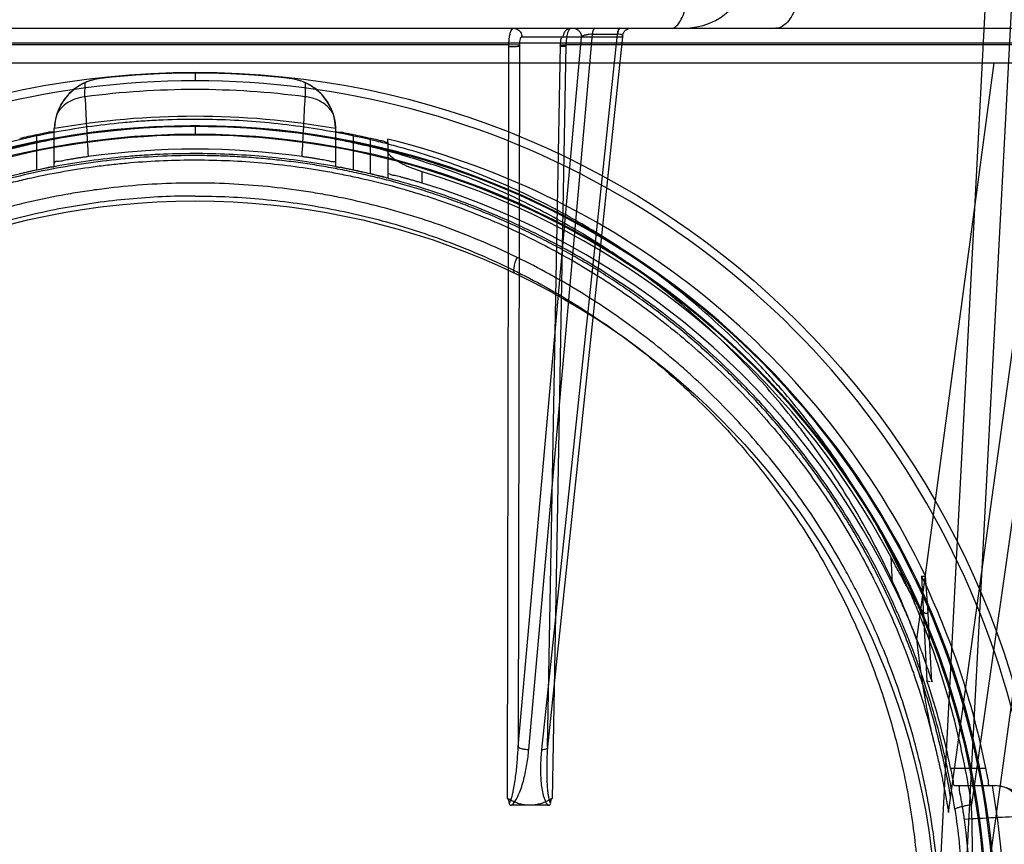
# Model space of a CAD drawing. Header units: millimetres. Extents: x 0 to 297, y 0 to 210.
# Tile 399 of 499: x 240.354 to 240.753, y 159.645 to 159.979. Entities that reach past the tile are written whole.
import ezdxf

# ---------------------------------------------------------------- set-up
doc = ezdxf.new("R2010")
doc.units = ezdxf.units.MM
doc.header["$LTSCALE"] = 16.335
doc.layers.get('0').update_dxf_attribs({"linetype": 'CONTINUOUS'})
for name, color, linetype in [('AXES_REF', 7, 'CONTINUOUS'), ('INTFCLR_1', 7, 'CONTINUOUS'), ('INTFCLR_144815', 7, 'CONTINUOUS')]:
    doc.layers.add(name, color=color, linetype=linetype)

msp = doc.modelspace()

# ---------------------------------------------------------------- linework, layer by layer
at = {"color": 7, "linetype": 'Continuous'}
for radius in [6.787079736, 6.7865, 6.743039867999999]:
    msp.add_circle((241.4889109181, 154.7114647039), radius, dxfattribs=at)
for radius, start, end in [(6.72, 278.2771290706, 261.7228709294), (6.874, 113.0826918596, 346.8308908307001)]:
    msp.add_arc((241.4889109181, 154.7114647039), radius, start, end, dxfattribs=at)
at = {"layer": 'AXES_REF', "color": 9, "linetype": 'Continuous'}
msp.add_arc((241.4889109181, 154.7114647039), 6.191158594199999, 94.4118118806, 85.5881881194, dxfattribs=at)
at = {"layer": 'INTFCLR_1', "color": 9, "linetype": 'Continuous'}
msp.add_circle((240.4247152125, 159.6044647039), 0.301, dxfattribs=at)
for points, knots in [([(240.5553367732, 159.8825744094), (240.5530810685, 159.8836726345), (240.5485254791, 159.8858203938), (240.5392840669, 159.8898961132), (240.5227485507, 159.8964507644), (240.5032109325, 159.9025131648), (240.4856976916, 159.9064965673), (240.4767792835, 159.9081617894), (240.4716270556, 159.9090191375), (240.4587265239, 159.9109913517), (240.4366310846, 159.9130421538), (240.4105234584, 159.9127129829), (240.3936450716, 159.9111657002), (240.3858523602, 159.9101915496), (240.3806631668, 159.9094730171), (240.3666146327, 159.9072438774), (240.3440784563, 159.9021481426), (240.322266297, 159.8947930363), (240.3093631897, 159.8895081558), (240.3047216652, 159.8875033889), (240.2978517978, 159.8844325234), (240.283398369, 159.8774211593), (240.2622239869, 159.8651419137), (240.2424977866, 159.8509934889), (240.2304686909, 159.8409913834), (240.2250725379, 159.8362274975), (240.2215190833, 159.8330147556), (240.2120011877, 159.82409838), (240.1973700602, 159.8086951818), (240.1798760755, 159.7864970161), (240.1670407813, 159.7667263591), (240.1589927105, 159.7522365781), (240.154636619, 159.7437097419), (240.1483379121, 159.7306373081), (240.1399499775, 159.7102580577), (240.132743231, 159.6866261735), (240.129129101, 159.6707686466), (240.1276559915, 159.6632535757), (240.1267233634, 159.6581626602), (240.1244027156, 159.6440124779), (240.1225669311, 159.6257197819), (240.1221134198, 159.6072900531), (240.1222397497, 159.597965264), (240.1224157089, 159.59260188), (240.1230227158, 159.5793143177), (240.1247932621, 159.5621629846), (240.1280812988, 159.5439745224), (240.1300518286, 159.5350157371), (240.1312712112, 159.5299299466), (240.1331784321, 159.5223930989), (240.1363551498, 159.5112989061), (240.1428547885, 159.4921982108), (240.1506337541, 159.4738105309), (240.158509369, 159.4583829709), (240.1632826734, 159.4498024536), (240.1706567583, 159.4372566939), (240.1827335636, 159.4192214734), (240.2009807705, 159.3968286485), (240.2161788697, 159.3813967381), (240.2269337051, 159.3717001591), (240.2343046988, 159.3653675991), (240.2476406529, 159.354719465), (240.2679396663, 159.340790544), (240.2852478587, 159.3312626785), (240.2941906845, 159.3269042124)], [0, 0, 0, 0, 0.0078493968, 0.0157556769, 0.0315973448, 0.06348082, 0.0796255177, 0.0877696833, 0.09186257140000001, 0.09596636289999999, 0.128600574, 0.1611442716, 0.177500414, 0.1816059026, 0.1857145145, 0.1938901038, 0.2261064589, 0.2578609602, 0.2657731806, 0.2697286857, 0.2736790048, 0.2893160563, 0.3199691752, 0.350131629, 0.3651446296, 0.3688979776, 0.3726519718, 0.3801321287, 0.4097003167, 0.4390100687, 0.4684423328, 0.4833358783, 0.4908515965, 0.498396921, 0.52873346, 0.5596898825, 0.5755734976, 0.5795998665, 0.5836492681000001, 0.5917658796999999, 0.6244614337, 0.6410489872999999, 0.6494251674, 0.6536350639, 0.6578378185, 0.6910418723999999, 0.7074624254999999, 0.7156483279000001, 0.7197377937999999, 0.7238248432, 0.7399718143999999, 0.7558251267, 0.7869322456, 0.802323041, 0.8100025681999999, 0.8176490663, 0.8478512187, 0.8777971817, 0.9079026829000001, 0.9155006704, 0.9231007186, 0.93830313, 0.9688745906, 1, 1, 1, 1]), ([(240.2941906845, 159.3269042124), (240.3032697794, 159.3224793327), (240.3219847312, 159.3145001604), (240.3463698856, 159.3069301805), (240.3626549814, 159.3032285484), (240.3703081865, 159.3017503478), (240.3754460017, 159.3008280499), (240.3895707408, 159.2985792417), (240.4129310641, 159.296417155), (240.4364063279, 159.2967216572), (240.4507195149, 159.2978527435), (240.4559460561, 159.2983705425), (240.4637352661, 159.2992467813), (240.4803683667, 159.301674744), (240.5054643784, 159.3073686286), (240.5261080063, 159.3143532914), (240.5379213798, 159.3191234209), (240.5425956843, 159.321080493), (240.5506372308, 159.3246284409), (240.5662491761, 159.3322301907), (240.5875233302, 159.3446150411), (240.6054126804, 159.3575099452), (240.6157877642, 159.3659814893), (240.6195019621, 159.3691274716), (240.6249863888, 159.3738870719), (240.6364680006, 159.3844667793), (240.6529093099, 159.4019226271), (240.6706237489, 159.4246545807), (240.6816463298, 159.4419112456), (240.6876235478, 159.4524566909), (240.6899959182, 159.4567605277), (240.694023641, 159.4643863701), (240.7015880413, 159.4800376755), (240.7089912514, 159.4986692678), (240.7150940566, 159.5180064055), (240.7203700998, 159.5381348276), (240.725119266, 159.5640788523), (240.7269146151, 159.5865292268), (240.7272150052, 159.5998348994), (240.727267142, 159.6051957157), (240.7271786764, 159.614503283), (240.726305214, 159.632847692), (240.7240656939, 159.6510090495), (240.7214439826, 159.6650253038), (240.720405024, 159.6700619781), (240.718774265, 159.6775032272), (240.7160219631, 159.6884588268), (240.7116985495, 159.702724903), (240.7051627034, 159.7211047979), (240.6983681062, 159.7366608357), (240.691820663, 159.7495448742), (240.6872940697, 159.7579619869), (240.6789452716, 159.7722729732), (240.6656899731, 159.7917740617), (240.6477081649, 159.8136168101), (240.6327245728, 159.8287250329), (240.6229947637, 159.8374506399), (240.6193614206, 159.8405943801), (240.6138401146, 159.8452580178), (240.601533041, 159.8550410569), (240.5813791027, 159.8688217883), (240.564206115, 159.8782562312), (240.5553367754, 159.8825744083)], [0, 0, 0, 0, 0.0316060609, 0.0635406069, 0.07975651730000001, 0.0838444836, 0.0879320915, 0.0960907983, 0.1285991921, 0.1611989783, 0.1694097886, 0.173526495, 0.1776339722, 0.1939379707, 0.2261052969, 0.2580138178, 0.2620009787, 0.2659733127, 0.273871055, 0.2895030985, 0.3202911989, 0.3507747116, 0.3583934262, 0.3622044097, 0.3660061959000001, 0.3811173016, 0.4110448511, 0.4409258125, 0.4711799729, 0.4750127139, 0.4788584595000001, 0.4865582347, 0.5019977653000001, 0.5332401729, 0.5491816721, 0.5654318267, 0.5983319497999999, 0.6315729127, 0.6357728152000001, 0.6399804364, 0.648348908, 0.6648970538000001, 0.6974320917, 0.7054938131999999, 0.7095177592, 0.7135247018, 0.7293322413, 0.7448511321, 0.7601545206, 0.7903607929, 0.7978752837, 0.8053790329, 0.8202649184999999, 0.8497067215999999, 0.8790537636, 0.9086837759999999, 0.9161831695, 0.9199497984, 0.9237184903, 0.9387994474, 0.9691302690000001, 1, 1, 1, 1]), ([(240.5546137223, 159.8759925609), (240.5539167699, 159.8763259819), (240.5540275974, 159.8793532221), (240.5547336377, 159.8811954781), (240.5553367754, 159.8825744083)], [0, 0, 0, 0, 0.3392071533, 1, 1, 1, 1])]:
    msp.add_open_spline(points, degree=3, knots=knots, dxfattribs=at)
at = {"layer": 'INTFCLR_144815', "color": 9, "linetype": 'Continuous'}
for p, q in [((240.8665299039, 160.5483959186), (240.7395885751, 159.660842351)), ((240.743396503, 159.6114791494), (240.807693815, 160.0774146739)), ((239.8531237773, 159.9754647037), (241.0077340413, 159.9754647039)), ((240.5557569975, 159.6841890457), (240.5814038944, 159.9719952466)), ((240.5572658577, 159.9719952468), (240.5980813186, 159.9719952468)), ((240.5600747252, 159.6831127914), (240.5859134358, 159.973071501)), ((240.5959329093, 159.973071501), (240.5652544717, 159.6831127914)), ((240.5980813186, 159.9719952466), (240.5676306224, 159.6841890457)), ((240.5859134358, 159.973071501), (240.5858300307, 159.9730718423)), ((240.5859134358, 159.9730715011), (240.5960157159, 159.9730718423)), ((240.8787717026, 159.9694461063), (239.9706587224, 159.9694461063)), ((240.5519871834, 159.9687090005), (240.329679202, 159.9687090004)), ((240.551417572, 159.663220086), (240.5519873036, 159.9687090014)), ((240.5562712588, 159.968617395), (240.5557569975, 159.6841890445)), ((240.5676306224, 159.6841890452), (240.572892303, 159.9686173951)), ((240.575131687, 159.9687090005), (240.5694972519, 159.6632201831)), ((240.7637744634, 159.9687090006), (240.5751316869, 159.9687090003)), ((240.7486194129, 159.9614647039), (240.7173554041, 159.7276954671)), ((240.4247152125, 159.9576330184), (240.4247152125, 159.9541941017)), ((240.7303336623, 159.6575858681), (240.7715764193, 159.9564547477)), ((240.3800567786, 159.9476918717), (240.3800828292, 159.9534251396)), ((240.3863136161, 159.9551186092), (240.3863598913, 159.9551237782)), ((240.4630705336, 159.9551237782), (240.4631168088, 159.9551186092)), ((240.4693475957, 159.9534251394), (240.4693736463, 159.9476918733)), ((240.4247152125, 159.9356332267), (240.4247152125, 159.9321948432)), ((240.360584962, 159.9179953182), (240.360584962, 159.932285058)), ((240.367584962, 159.9195010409), (240.367584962, 159.9350863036)), ((240.4818454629, 159.9195010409), (240.4818454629, 159.9350863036)), ((240.4888454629, 159.932285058), (240.4888454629, 159.9179953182)), ((240.4958454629, 159.9164469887), (240.4958454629, 159.9308060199)), ((240.5028454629, 159.9292917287), (240.5028454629, 159.9148553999)), ((240.5168454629, 159.9126905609), (240.5168454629, 159.9173044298)), ((240.7068447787, 159.7612272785), (240.707396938, 159.7504468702)), ((240.7234548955, 159.7105744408), (240.7219159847, 159.7406202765)), ((240.731145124, 159.6754795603), (240.745434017, 159.6754795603)), ((240.7326486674, 159.6684795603), (240.7491338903, 159.6684795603))]:
    msp.add_line(p, q, dxfattribs=at)
at = {"layer": 'INTFCLR_144815', "color": 6, "linetype": 'Continuous'}
for p, q in [((240.7257152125, 159.6114647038), (240.7497143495, 160.0693955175)), ((240.7601711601, 160.0682964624), (240.736215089, 159.6111873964)), ((240.0695406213, 159.9614647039), (240.7798898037, 159.961464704)), ((240.3676441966, 159.9351305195), (240.367584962, 159.9350863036)), ((240.367700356, 159.9348120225), (240.3676441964, 159.9351305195)), ((240.4817862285, 159.9351305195), (240.4817300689, 159.9348120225)), ((240.481845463, 159.9350863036), (240.4817862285, 159.9351305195)), ((240.5028454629, 159.9292917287), (240.5028454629, 159.9305498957)), ((240.7193743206, 159.7533594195), (240.7204571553, 159.7533638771)), ((240.7193749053, 159.7533594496), (240.721547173, 159.7109030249)), ((240.7219172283, 159.7406060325), (240.7209982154, 159.7533678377)), ((240.7215477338, 159.7109030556), (240.722817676, 159.7106841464)), ((240.7529044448, 159.6678423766), (240.7491338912, 159.6684795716)), ((240.5678142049, 159.660464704), (240.5531005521, 159.6604647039))]:
    msp.add_line(p, q, dxfattribs=at)
at = {"layer": 'INTFCLR_144815', "color": 7, "linetype": 'Continuous'}
for p, q in [((240.5562712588, 159.968617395), (240.5519873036, 159.9687090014)), ((240.5727631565, 159.9687097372), (240.575131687, 159.9687090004))]:
    msp.add_line(p, q, dxfattribs=at)
at = {"layer": 'INTFCLR_144815', "color": 9, "linetype": 'Continuous'}
msp.add_circle((240.4247152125, 159.6114647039), 0.3461683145, dxfattribs=at)
for centre, radius, start, end in [((240.6226681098, 160.0034647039), 0.028, 270.000000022, 357.9999352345), ((240.4247151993, 159.6115257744), 0.3426683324, 359.9897887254, 180.0102113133), ((245.5373433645, 160.2040700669), 5.1636552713, 182.8459356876, 183.1151658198), ((240.4247152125, 159.6114647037), 0.339180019, 82.434132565, 97.56586742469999), ((235.3503714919, 160.202088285), 5.125319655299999, 356.8836979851, 357.1549418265), ((240.4247152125, 159.6113047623), 0.3246195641, 0.0282300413, 179.971769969), ((240.4247152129, 159.6115024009), 0.3241308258, 359.9933364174, 180.0066635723), ((240.4247152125, 159.6113658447), 0.3211200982, 0.0176390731, 179.9823609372), ((240.4247152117, 159.6115634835), 0.3206313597, 359.9823484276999, 180.017651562), ((241.0165141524, 154.5006646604), 5.1616692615, 92.8378929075, 93.1072203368)]:
    msp.add_arc(centre, radius, start, end, dxfattribs=at)
at = {"layer": 'INTFCLR_144815', "color": 6, "linetype": 'Continuous'}
for centre, radius, start, end in [((240.4247152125, 159.6114647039), 0.3457928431, 83.627751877, 96.3722481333), ((240.3886868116, 159.9342592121), 0.0209938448, 96.3648644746, 178.4911039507), ((240.3886266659, 159.934240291), 0.0210011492, 114.0054619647, 162.8813631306), ((240.3886522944, 159.9342056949), 0.0210433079, 96.3809667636, 114.030884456), ((240.4607436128, 159.9342592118), 0.0209938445, 1.5088968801, 83.63513455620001), ((240.4607759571, 159.9341976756), 0.0210515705, 65.9726009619, 83.6155801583), ((240.4608029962, 159.9342396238), 0.0210021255, 17.1197638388, 65.9933774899), ((240.3886814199, 159.9342300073), 0.0210563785, 162.898476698, 177.5487605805), ((240.4247152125, 159.6114647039), 0.3283354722, 80.00000001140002, 99.9999999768), ((240.4607467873, 159.9342296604), 0.0210586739, 2.4513089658, 17.1006525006), ((240.4247152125, 159.6114647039), 0.3271672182, 101.3041246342, 102.5571033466), ((240.4247152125, 159.6114647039), 0.3271672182, 77.4428966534, 78.6958753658), ((240.4247152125, 159.6114647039), 0.3285113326, 25.5916832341, 76.24142759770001), ((240.4247152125, 159.6114647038), 0.3150000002, 82.08131806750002, 97.918681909), ((240.4247152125, 159.6114647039), 0.3131672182, 101.8165959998, 103.128270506), ((240.4247152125, 159.6114647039), 0.3131672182, 76.871729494, 78.18340400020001), ((240.4247152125, 159.6114647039), 0.3194149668, 27.9606619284, 73.2357535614), ((240.4247152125, 159.6114647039), 0.315, 26.1813150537, 72.9936921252), ((240.4247152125, 159.6114647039), 0.3270450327, 11.2877879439, 25.7133570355), ((240.4247152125, 159.6114647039), 0.3130450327, 11.7996976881, 18.5207825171), ((240.4247152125, 159.6114647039), 0.3283354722, 350.0000000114, 10.0000000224), ((240.7475097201, 159.6474931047), 0.0209938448, 6.3648645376, 88.49110230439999), ((240.4247152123, 159.6114647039), 0.3150000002, 352.1026397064, 7.8973603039)]:
    msp.add_arc(centre, radius, start, end, dxfattribs=at)
at = {"layer": 'INTFCLR_144815', "color": 9, "linetype": 'Continuous'}
for points, knots in [([(240.6177641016, 159.9754647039), (240.6182817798, 159.9754647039), (240.6194936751, 159.9758864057), (240.621017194, 159.9774887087), (240.62242982, 159.9800155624), (240.6236942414, 159.9834527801), (240.6247296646, 159.9876467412), (240.6254998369, 159.9923537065), (240.6259716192, 159.9972871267), (240.626102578, 160.0006201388), (240.6261236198, 160.0022726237)], [0, 0, 0, 0, 0.0527384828, 0.1234468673, 0.2208804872, 0.3461693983, 0.4954188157, 0.6603752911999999, 0.8316394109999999, 1, 1, 1, 1]), ([(240.6715488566, 160.0032203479), (240.6715428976, 160.0015300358), (240.6714061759, 159.9981023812), (240.6708083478, 159.993011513), (240.6697903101, 159.9881222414), (240.6683755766, 159.9837427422), (240.6666316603, 159.9801384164), (240.6646486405, 159.9774837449), (240.6625054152, 159.9758494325), (240.6609381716, 159.9754647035), (240.6602380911, 159.9754647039)], [0, 0, 0, 0, 0.1585239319, 0.321372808, 0.480200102, 0.6261543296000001, 0.7519661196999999, 0.8541031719, 0.9343441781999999, 1, 1, 1, 1]), ([(240.5539189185, 159.9754647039), (240.5545550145, 159.9754647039), (240.5556836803, 159.975108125), (240.5569264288, 159.9738065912), (240.5572603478, 159.9726554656), (240.5572658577, 159.9719952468)], [0, 0, 0, 0, 0.3611684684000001, 0.6251217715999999, 1, 1, 1, 1]), ([(240.5772902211, 159.975464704), (240.5766541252, 159.975464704), (240.5755254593, 159.9751081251), (240.5742827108, 159.9738065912), (240.5739487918, 159.9726554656), (240.5739432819, 159.9719952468)], [0, 0, 0, 0, 0.3611684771, 0.6251217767, 1, 1, 1, 1]), ([(240.5780569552, 159.9754647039), (240.5784736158, 159.9754647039), (240.5793553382, 159.9752896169), (240.5804877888, 159.974509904), (240.5812302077, 159.9733346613), (240.5814002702, 159.9724295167), (240.5814038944, 159.9719952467)], [0, 0, 0, 0, 0.2352370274, 0.4927334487, 0.7548125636, 1, 1, 1, 1]), ([(240.5867173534, 159.9754647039), (240.5864315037, 159.9754647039), (240.5859717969, 159.9744025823), (240.5858822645, 159.9736580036), (240.5858300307, 159.9730718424)], [0, 0, 0, 0, 0.3269343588, 1, 1, 1, 1]), ([(240.5859134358, 159.9730715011), (240.5859443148, 159.9733883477), (240.5860572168, 159.9740890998), (240.586250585, 159.97491955), (240.5866881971, 159.9754647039), (240.5868842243, 159.9754647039)], [0, 0, 0, 0, 0.3557634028, 0.7809335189, 1, 1, 1, 1]), ([(240.5969036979, 159.9754647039), (240.5966065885, 159.9754647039), (240.5960851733, 159.974435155), (240.5959902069, 159.9736594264), (240.5959329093, 159.9730715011)], [0, 0, 0, 0, 0.3346504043, 1, 1, 1, 1]), ([(240.5970692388, 159.9754647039), (240.5967604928, 159.9754647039), (240.5961819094, 159.9744673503), (240.5960781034, 159.9736615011), (240.5960157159, 159.9730718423)], [0, 0, 0, 0, 0.3424058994, 1, 1, 1, 1]), ([(240.5980813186, 159.9719952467), (240.5980849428, 159.9724295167), (240.5982550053, 159.9733346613), (240.5989974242, 159.974509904), (240.6001298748, 159.975289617), (240.6010115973, 159.9754647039), (240.6014282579, 159.9754647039)], [0, 0, 0, 0, 0.2451874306, 0.5072665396, 0.7647629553, 1, 1, 1, 1]), ([(240.5572658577, 159.9719952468), (240.5567693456, 159.9721000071), (240.5562824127, 159.9702636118), (240.5562521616, 159.9693188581), (240.5562712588, 159.9686173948)], [0, 0, 0, 0, 0.4196638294, 1, 1, 1, 1]), ([(240.572892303, 159.9686173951), (240.5728906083, 159.96877742), (240.5729008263, 159.9692959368), (240.5730067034, 159.9703101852), (240.5731348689, 159.9712921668), (240.5737118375, 159.9720443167), (240.5739432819, 159.9719952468)], [0, 0, 0, 0, 0.1294778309, 0.4207628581, 0.808584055, 1, 1, 1, 1]), ([(240.5858300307, 159.9730718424), (240.5853795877, 159.9730718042), (240.5844799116, 159.9730184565), (240.5829902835, 159.9727401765), (240.5818694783, 159.9724367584), (240.5814038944, 159.9719952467)], [0, 0, 0, 0, 0.2933406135, 0.5821472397, 1, 1, 1, 1]), ([(240.5980813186, 159.9719952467), (240.5981936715, 159.9721002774), (240.598413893, 159.9724391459), (240.5978515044, 159.9728806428), (240.5970738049, 159.9730193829), (240.5964014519, 159.973071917), (240.5960157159, 159.9730718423)], [0, 0, 0, 0, 0.1580060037, 0.3199896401, 0.6037166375, 1, 1, 1, 1]), ([(240.3800567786, 159.9476918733), (240.3788097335, 159.9475786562), (240.3763686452, 159.9470802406), (240.3730491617, 159.9455389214), (240.3703316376, 159.9433117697), (240.3690290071, 159.9414165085), (240.3685560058, 159.9404219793)], [0, 0, 0, 0, 0.2649179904, 0.5217989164, 0.767006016, 1, 1, 1, 1]), ([(240.4808743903, 159.9404219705), (240.4805884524, 159.9410229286), (240.4798350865, 159.9422819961), (240.4783018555, 159.9439882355), (240.4763397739, 159.9454735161), (240.4741204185, 159.9466060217), (240.4717737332, 159.9473583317), (240.4701669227, 159.9476198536), (240.4693736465, 159.9476918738)], [0, 0, 0, 0, 0.1405836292, 0.3079329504, 0.4814441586, 0.6574859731, 0.8317390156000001, 1, 1, 1, 1]), ([(240.4247152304, 159.9385495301), (240.4197768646, 159.9385494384), (240.4124195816, 159.9383738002), (240.4026557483, 159.9377926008), (240.3882596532, 159.9365971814), (240.3669143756, 159.9335676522), (240.3390781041, 159.9269571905), (240.3165563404, 159.9193834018), (240.3011999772, 159.9130251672), (240.2925251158, 159.9090817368), (240.2797172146, 159.9029040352), (240.2611491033, 159.8926202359), (240.237792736, 159.8768161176), (240.2195949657, 159.8620102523), (240.2075546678, 159.8508221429), (240.2008567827, 159.8441743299), (240.1910408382, 159.8339939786), (240.1771699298, 159.8179385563), (240.1605649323, 159.7949616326), (240.1496106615, 159.776656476), (240.1429418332, 159.7640075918), (240.1386458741, 159.7554100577), (240.1316242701, 159.7401281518), (240.1230099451, 159.7176236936), (240.1150004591, 159.6896591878), (240.1112867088, 159.6705322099), (240.1098418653, 159.6608423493)], [0, 0, 0, 0, 0.0323899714, 0.0482450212, 0.0641481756, 0.1271321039, 0.1894167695, 0.2515535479, 0.2827426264, 0.2983963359, 0.3140475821, 0.3760051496, 0.4373985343, 0.4987868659, 0.5296594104, 0.5451698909, 0.5606765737, 0.6224102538, 0.6841298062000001, 0.7463992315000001, 0.762125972, 0.7779128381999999, 0.8094313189, 0.8724013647, 0.9357430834, 1, 1, 1, 1]), ([(240.4247151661, 159.9358813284), (240.4158218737, 159.9358814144), (240.4046341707, 159.9353880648), (240.3912294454, 159.934051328), (240.3821429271, 159.9329370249), (240.3708463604, 159.9311605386), (240.3596544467, 159.9288789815), (240.3507882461, 159.9267578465), (240.3377010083, 159.9233151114), (240.3185345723, 159.9171208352), (240.2939525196, 159.9067297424), (240.2743894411, 159.8963967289), (240.2612161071, 159.8883222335), (240.2538350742, 159.88346772), (240.2429953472, 159.8760044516), (240.227407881, 159.864020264), (240.2080542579, 159.8464079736), (240.1946789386, 159.8320637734), (240.1862459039, 159.8220421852), (240.1807322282, 159.8152110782), (240.171461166, 159.8029761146), (240.1592800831, 159.7846857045), (240.1464127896, 159.7615111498), (240.1376904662, 159.7422929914), (240.1332438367, 159.7308454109), (240.1320754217, 159.7276966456)], [0, 0, 0, 0, 0.0698004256, 0.0877350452, 0.1057297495, 0.1416451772, 0.1774555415, 0.1953459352, 0.2131908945, 0.2836630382, 0.3532035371, 0.4224112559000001, 0.4570776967, 0.4744417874, 0.491743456, 0.5603667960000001, 0.6285552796, 0.6969118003, 0.7141031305, 0.7313510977, 0.7658071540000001, 0.834557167, 0.9036230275, 0.9736398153, 1, 1, 1, 1]), ([(240.7173554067, 159.7276955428), (240.7161930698, 159.7308279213), (240.7117509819, 159.7422667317), (240.7030316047, 159.7614847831), (240.6901535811, 159.78468179), (240.6791794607, 159.8011589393), (240.6713361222, 159.8117298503), (240.665967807, 159.8186649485), (240.656259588, 159.8304443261), (240.6414230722, 159.8463591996), (240.6221175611, 159.8639387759), (240.60656734, 159.8759063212), (240.5966612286, 159.8827353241), (240.5929905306, 159.8851808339), (240.5874401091, 159.888794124), (240.5752381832, 159.896284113), (240.5557468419, 159.9065987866), (240.5313013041, 159.9169643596), (240.5101178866, 159.9238497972), (240.4948889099, 159.9277094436), (240.4860197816, 159.9296437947), (240.4726417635, 159.9322478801), (240.4522331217, 159.9350454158), (240.4339348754, 159.935881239), (240.4247151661, 159.9358813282)], [0, 0, 0, 0, 0.0262234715, 0.0963018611, 0.1654342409, 0.2342573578, 0.2514915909, 0.2687439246, 0.3030867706, 0.3712704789, 0.4393100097, 0.5078048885, 0.5250773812, 0.5337424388, 0.5424230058, 0.5770586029, 0.6460858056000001, 0.7152793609, 0.7852176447, 0.820669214, 0.8385519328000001, 0.8564596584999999, 0.9276363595, 1, 1, 1, 1]), ([(240.7395885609, 159.6608423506), (240.7381399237, 159.670557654), (240.7344055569, 159.6897799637), (240.7276623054, 159.7132728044), (240.7219044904, 159.7292887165), (240.7183246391, 159.7383049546), (240.7127219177, 159.7515635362), (240.703321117, 159.7708321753), (240.6886871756, 159.7952290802), (240.6748298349, 159.8143692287), (240.6642853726, 159.8270965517), (240.6580123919, 159.834181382), (240.6484213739, 159.8445470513), (240.6332286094, 159.8592688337), (240.6113077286, 159.8770660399), (240.5937134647, 159.8889332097), (240.581521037, 159.8961990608), (240.5732591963, 159.9008735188), (240.5585565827, 159.9085484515), (240.5367914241, 159.9180970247), (240.5164641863, 159.9248872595), (240.5026207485, 159.928644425), (240.4932713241, 159.9309507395), (240.4768268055, 159.934405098), (240.4531872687, 159.9376798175), (240.434160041, 159.9385497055), (240.4247152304, 159.9385495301)], [0, 0, 0, 0, 0.0644257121, 0.1282422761, 0.1600975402, 0.1760213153, 0.1918637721, 0.2545006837, 0.3164394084, 0.378241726, 0.4092734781, 0.4248132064, 0.4403015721, 0.5018952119, 0.5633654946, 0.6252760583, 0.6408776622, 0.6564531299, 0.6875306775, 0.7496249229, 0.8121192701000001, 0.8278777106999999, 0.8437023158, 0.8752729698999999, 0.9380528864, 1, 1, 1, 1]), ([(240.73282291, 159.6588373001), (240.7314065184, 159.6681382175), (240.7277530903, 159.6865439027), (240.721159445, 159.7090247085), (240.715530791, 159.7243467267), (240.7120303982, 159.7329750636), (240.7065475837, 159.7456723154), (240.6973456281, 159.7641270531), (240.6830284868, 159.7874802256), (240.6694767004, 159.8057931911), (240.6591678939, 159.817967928), (240.653032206, 159.8247485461), (240.6436416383, 159.8346789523), (240.6287646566, 159.8487817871), (240.6073143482, 159.8658183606), (240.5901090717, 159.8771706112), (240.5781854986, 159.8841227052), (240.5700985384, 159.8885991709), (240.5557014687, 159.8959519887), (240.5343939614, 159.9050957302), (240.5145101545, 159.9115931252), (240.5009667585, 159.9151890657), (240.4918150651, 159.9173978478), (240.4757160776, 159.9207061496), (240.4524552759, 159.9238580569), (240.4290014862, 159.9248925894), (240.4125576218, 159.9244983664), (240.403123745, 159.9239490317), (240.3890355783, 159.9228044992), (240.3681506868, 159.9199050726), (240.3409097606, 159.9135771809), (240.3188630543, 159.9063249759), (240.3038267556, 159.9002341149), (240.295335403, 159.8964577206), (240.2828081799, 159.890546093), (240.2646488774, 159.8807079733), (240.2417931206, 159.8655789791), (240.2239775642, 159.8513992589), (240.2121879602, 159.8406806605), (240.2056329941, 159.8343149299), (240.1960361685, 159.8245762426), (240.1824739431, 159.8092184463), (240.1662274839, 159.7872242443), (240.1555035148, 159.7696909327), (240.1489764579, 159.7575762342), (240.1447754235, 159.7493485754), (240.1379113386, 159.7347294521), (240.1294876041, 159.7131955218), (240.1216532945, 159.6864284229), (240.1180205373, 159.6681138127), (240.1166075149, 159.6588372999)], [0, 0, 0, 0, 0.0318457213, 0.0634185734, 0.0791931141, 0.0870815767, 0.094933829, 0.1260061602, 0.1567815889, 0.1875451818, 0.2030139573, 0.210765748, 0.2184960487, 0.2492749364, 0.2800521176, 0.3111084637, 0.3189436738, 0.3267698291, 0.3423932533, 0.3736478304, 0.40514581, 0.4130942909, 0.4210773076, 0.4370099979, 0.4687094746, 0.5004174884, 0.5163608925, 0.5243692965, 0.5324013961, 0.5642032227, 0.5956284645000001, 0.6269453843, 0.6426486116, 0.6505262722, 0.6583992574, 0.6895346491, 0.72033006, 0.7510658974, 0.7665005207, 0.7742492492, 0.7819920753, 0.8127794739, 0.8435012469, 0.8744409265, 0.8822471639, 0.8900796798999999, 0.905708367, 0.9368993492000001, 0.9682376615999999, 1, 1, 1, 1]), ([(240.1252220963, 159.6866368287), (240.1269379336, 159.6935675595), (240.1294957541, 159.7025645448), (240.1331462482, 159.7135138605), (240.1360905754, 159.7217599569), (240.1416248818, 159.7358437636), (240.150688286, 159.7552661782), (240.1633495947, 159.7774414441), (240.1753310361, 159.7949338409), (240.184447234, 159.8066318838), (240.1898720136, 159.8131670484), (240.1981792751, 159.8227660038), (240.2113579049, 159.8365048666), (240.2304120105, 159.8533591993), (240.2457461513, 159.8648177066), (240.2564101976, 159.8719549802), (240.2636801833, 159.8766028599), (240.2766626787, 159.8843375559), (240.2959372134, 159.8942311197), (240.320145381, 159.9041751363), (240.3390106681, 159.9100996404), (240.3518947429, 159.9133936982), (240.3606291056, 159.9154245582), (240.3716543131, 159.9176088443), (240.3827803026, 159.9193092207), (240.3917300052, 159.920375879), (240.4051164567, 159.9216732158), (240.4252199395, 159.9225167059), (240.4519935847, 159.9213039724), (240.4719210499, 159.9186501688), (240.4851026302, 159.9161564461), (240.4938375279, 159.9143049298), (240.5088301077, 159.9106121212), (240.529684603, 159.9040252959), (240.5537582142, 159.894105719), (240.5729619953, 159.8842297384), (240.5849887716, 159.8770539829), (240.5904564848, 159.8735939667), (240.5940703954, 159.8712535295), (240.6038145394, 159.8647237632), (240.6191120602, 159.8532811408), (240.6381188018, 159.8364580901), (240.6527327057, 159.8212194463), (240.6622961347, 159.8099370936), (240.6675807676, 159.8032986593), (240.6752927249, 159.7931916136), (240.6860839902, 159.7774377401), (240.6987558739, 159.7552409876), (240.7078248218, 159.73580015), (240.7133600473, 159.721706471), (240.716301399, 159.7134636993), (240.7199436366, 159.7025335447), (240.7224954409, 159.693555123), (240.7242082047, 159.6866371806)], [0, 0, 0, 0, 0.0260933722, 0.0341459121, 0.0421792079, 0.0580898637, 0.08943313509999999, 0.1204101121, 0.1513108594, 0.1668239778, 0.1745963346, 0.1823477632, 0.2132152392, 0.244081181, 0.2752183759, 0.2830803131, 0.2909751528, 0.3067500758, 0.3382935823, 0.3700502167, 0.4022856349, 0.4104553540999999, 0.4186483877, 0.4350547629, 0.4515167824, 0.4597669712, 0.4679907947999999, 0.50066556, 0.5331935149, 0.5658225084, 0.5740275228, 0.5822189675, 0.5984510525, 0.6304407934, 0.6620376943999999, 0.6934977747, 0.7092581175, 0.7132052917, 0.7171442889, 0.7249927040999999, 0.7560706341, 0.7868683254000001, 0.8176571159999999, 0.8331371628, 0.8409068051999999, 0.8486637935, 0.8795968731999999, 0.9106030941, 0.9419732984, 0.957896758, 0.9659251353, 0.9739546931, 1, 1, 1, 1]), ([(240.5520478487, 159.6611339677), (240.552406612, 159.6616230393), (240.5528886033, 159.6628351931), (240.553380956, 159.6645278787), (240.5538651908, 159.6666325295), (240.5543144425, 159.6690837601), (240.5548908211, 159.6730701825), (240.5554085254, 159.6781102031), (240.5556651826, 159.6821594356), (240.5557569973, 159.6841890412)], [0, 0, 0, 0, 0.0774808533, 0.1635205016, 0.226064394, 0.3530338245, 0.4818368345, 0.7404721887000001, 1, 1, 1, 1]), ([(240.5557569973, 159.6841890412), (240.5561634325, 159.6837300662), (240.5572931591, 159.6834235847), (240.5587429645, 159.6831541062), (240.5596411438, 159.6831092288), (240.5600747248, 159.6831127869)], [0, 0, 0, 0, 0.4077906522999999, 0.7115860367, 1, 1, 1, 1]), ([(240.5652544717, 159.6831127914), (240.5656421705, 159.6831096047), (240.5662817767, 159.6831347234), (240.5670772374, 159.6833040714), (240.5675845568, 159.6835022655), (240.5678331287, 159.683882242), (240.5677031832, 159.6841055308), (240.5676306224, 159.6841890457)], [0, 0, 0, 0, 0.3747017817, 0.6146906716, 0.7852731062, 0.8930787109, 1, 1, 1, 1]), ([(240.5676306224, 159.6841890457), (240.5675050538, 159.6821614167), (240.5673711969, 159.6791204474), (240.5673147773, 159.6750748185), (240.5673423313, 159.6720686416), (240.567453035, 159.6690966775), (240.567639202, 159.6666514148), (240.5678714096, 159.6647323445), (240.5681722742, 159.6630428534), (240.5684555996, 159.6617902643), (240.5688670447, 159.6611336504)], [0, 0, 0, 0, 0.2624034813, 0.3930493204, 0.5225751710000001, 0.6506910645, 0.7770700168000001, 0.8394037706, 0.899912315, 1, 1, 1, 1]), ([(240.5531007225, 159.6604648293), (240.5541064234, 159.6613391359), (240.5550951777, 159.6629898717), (240.5563131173, 159.6656058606), (240.5572086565, 159.6680538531), (240.5583542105, 159.6720136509), (240.5593843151, 159.6770341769), (240.559894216, 159.6810872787), (240.560074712, 159.6831127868)], [0, 0, 0, 0, 0.1663170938, 0.2317517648, 0.3614325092, 0.4906053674, 0.7462034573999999, 1, 1, 1, 1]), ([(240.5652544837, 159.6831127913), (240.5650415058, 159.6810998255), (240.5648298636, 159.67807252), (240.5647923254, 159.674041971), (240.5649033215, 159.6710455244), (240.5651820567, 159.6680792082), (240.5655988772, 159.66563829), (240.5661063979, 159.663729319), (240.5666922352, 159.6621095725), (240.5673021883, 159.6610011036), (240.5678142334, 159.6604646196)], [0, 0, 0, 0, 0.2617045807, 0.3918493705, 0.5210039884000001, 0.6492004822, 0.776798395, 0.8407099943, 0.9041171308, 1, 1, 1, 1]), ([(240.7609582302, 159.6560036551), (240.7608379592, 159.6573319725), (240.7602893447, 159.6599277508), (240.7585698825, 159.6634169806), (240.7560877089, 159.6661930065), (240.7539906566, 159.6674318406), (240.7529044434, 159.6678423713)], [0, 0, 0, 0, 0.2662787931, 0.5236181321, 0.7681696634, 1, 1, 1, 1]), ([(240.73282291, 159.6588373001), (240.7327861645, 159.6589313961), (240.7332021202, 159.6592268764), (240.7338634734, 159.6594470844), (240.7351744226, 159.6598628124), (240.7366193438, 159.6602082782), (240.738152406, 159.6605512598), (240.7390975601, 159.6607447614), (240.7395885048, 159.6608423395)], [0, 0, 0, 0, 0.0424882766, 0.1547259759, 0.3416106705, 0.5937305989, 0.7894654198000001, 1, 1, 1, 1]), ([(240.7390829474, 159.6101760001), (240.7392549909, 159.6130917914), (240.7396366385, 159.6206736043), (240.7401372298, 159.6375631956), (240.7399319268, 159.6515445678), (240.7395885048, 159.6608423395)], [0, 0, 0, 0, 0.1728816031, 0.44930315, 1, 1, 1, 1]), ([(240.73282291, 159.6588373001), (240.7341988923, 159.6498013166), (240.7356587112, 159.6361677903), (240.7363034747, 159.6203305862), (240.7363612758, 159.6136235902), (240.736357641, 159.6114646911)], [0, 0, 0, 0, 0.5767817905, 0.8637642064, 1, 1, 1, 1])]:
    msp.add_open_spline(points, degree=3, knots=knots, dxfattribs=at)
at = {"layer": 'INTFCLR_144815', "color": 7, "linetype": 'Continuous'}
for points, knots in [([(240.5519742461, 159.9680356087), (240.5519671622, 159.9683703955), (240.5519882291, 159.9692576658), (240.5520520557, 159.9705544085), (240.5522252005, 159.9720462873), (240.5525409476, 159.9735043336), (240.5529391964, 159.9747716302), (240.5536215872, 159.9754647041), (240.5539189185, 159.9754647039)], [0, 0, 0, 0, 0.1257920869, 0.333278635, 0.4872898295, 0.6903992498, 0.8883063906, 1, 1, 1, 1]), ([(240.5772902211, 159.975464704), (240.5768688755, 159.9754647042), (240.5759521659, 159.974342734), (240.575594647, 159.9728694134), (240.5751879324, 159.9706237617), (240.5750961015, 159.9691316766), (240.5751118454, 159.9680356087)], [0, 0, 0, 0, 0.1568207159, 0.4447278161, 0.5920121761, 1, 1, 1, 1]), ([(240.5519742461, 159.9680356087), (240.5526308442, 159.968042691), (240.5535572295, 159.9680753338), (240.5547105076, 159.9681163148), (240.5553036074, 159.9681841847), (240.5556954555, 159.9682094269), (240.5559801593, 159.9681462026), (240.556148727, 159.9683780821), (240.5561879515, 159.9685999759), (240.5562712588, 159.9686173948)], [0, 0, 0, 0, 0.4362681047, 0.6152606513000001, 0.7678889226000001, 0.8296979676, 0.8808870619, 0.9434538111, 1, 1, 1, 1]), ([(240.5751118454, 159.9680356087), (240.5749192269, 159.9680377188), (240.5744100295, 159.9680444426), (240.5737441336, 159.9680803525), (240.5730467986, 159.9680991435), (240.5728758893, 159.9681667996), (240.5727079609, 159.9682029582), (240.5727596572, 159.9681590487), (240.5727558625, 159.9683757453), (240.5728160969, 159.9684425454), (240.572845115, 159.9686075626), (240.572892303, 159.9686173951)], [0, 0, 0, 0, 0.2015326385, 0.5240207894, 0.7497747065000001, 0.8120394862, 0.8354158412, 0.8375445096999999, 0.8751129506, 0.9495707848, 1, 1, 1, 1]), ([(240.5604573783, 159.6604647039), (240.559881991, 159.6604641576), (240.5587176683, 159.6605330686), (240.5569599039, 159.6608419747), (240.5551599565, 159.6613740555), (240.5532867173, 159.6621558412), (240.5520517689, 159.6628377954), (240.55141748, 159.6632201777)], [0, 0, 0, 0, 0.1804216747, 0.3647485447, 0.558474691, 0.7677627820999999, 1, 1, 1, 1]), ([(240.5604573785, 159.6604647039), (240.5598821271, 159.6604641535), (240.5587180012, 159.6605330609), (240.5569604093, 159.6608419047), (240.555160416, 159.6613739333), (240.5532869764, 159.662155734), (240.5520518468, 159.6628377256), (240.5514174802, 159.6632201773)], [0, 0, 0, 0, 0.180379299, 0.3646876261, 0.5584195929, 0.7677303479, 1, 1, 1, 1]), ([(240.5694972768, 159.6632201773), (240.5688631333, 159.662836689), (240.5676176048, 159.6621506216), (240.5657309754, 159.6613646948), (240.5639203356, 159.6608338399), (240.5621729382, 159.6605314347), (240.561022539, 159.6604633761), (240.5604573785, 159.6604647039)], [0, 0, 0, 0, 0.2323778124, 0.44503119, 0.6396008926, 0.8227844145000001, 1, 1, 1, 1])]:
    msp.add_open_spline(points, degree=3, knots=knots, dxfattribs=at)
at = {"layer": 'INTFCLR_144815', "color": 6, "linetype": 'Continuous'}
for points, knots in [([(240.367584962, 159.9337293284), (240.367584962, 159.933240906), (240.3660154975, 159.9335517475), (240.3648340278, 159.9330715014), (240.3628808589, 159.9327745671), (240.3614854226, 159.9324650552), (240.360584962, 159.932285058)], [0, 0, 0, 0, 0.204989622, 0.3884682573, 0.6146025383, 1, 1, 1, 1]), ([(240.4888454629, 159.932285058), (240.4882361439, 159.9324068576), (240.4870803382, 159.9326560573), (240.4853428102, 159.9329244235), (240.4838913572, 159.9334805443), (240.4818454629, 159.9330376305), (240.4818454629, 159.9337293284)], [0, 0, 0, 0, 0.2607947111, 0.5030104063, 0.7096895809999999, 1, 1, 1, 1]), ([(240.5028454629, 159.9292917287), (240.5028454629, 159.9288125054), (240.5012750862, 159.929776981), (240.5001136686, 159.929791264), (240.4981518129, 159.9303234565), (240.4967517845, 159.9306041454), (240.4958454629, 159.9308060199)], [0, 0, 0, 0, 0.2007217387, 0.3838491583, 0.6110860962, 1, 1, 1, 1]), ([(240.4247152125, 159.9238706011), (240.4196852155, 159.9238706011), (240.40963336, 159.9236254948), (240.394582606, 159.922523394), (240.3796051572, 159.9206896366), (240.364690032, 159.9181202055), (240.3498482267, 159.9148090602), (240.335081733, 159.9107416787), (240.3204167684, 159.9059079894), (240.30587601, 159.9002949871), (240.2919267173, 159.8940834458), (240.2791846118, 159.887648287), (240.2680978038, 159.8814283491), (240.2585994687, 159.8756127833), (240.2503940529, 159.8702026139), (240.2432674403, 159.8651946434), (240.2370481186, 159.8605745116), (240.2316070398, 159.8563309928), (240.2268325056, 159.8524443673), (240.2226277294, 159.8488889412), (240.2189249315, 159.8456503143), (240.2156634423, 159.8427108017), (240.2127837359, 159.8400452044), (240.2102248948, 159.8376194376), (240.2079399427, 159.8354063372), (240.2058873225, 159.8333793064), (240.2040402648, 159.8315228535), (240.2022880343, 159.8297332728), (240.2004879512, 159.8278656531), (240.1984916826, 159.8257581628), (240.1962465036, 159.8233402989), (240.1937327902, 159.8205713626), (240.1909650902, 159.8174436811), (240.188124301, 159.8141404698), (240.1852491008, 159.8106994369), (240.1823171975, 159.8070876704), (240.1791347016, 159.8030402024), (240.175635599, 159.7984270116), (240.171771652, 159.7931194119), (240.1675215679, 159.7869986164), (240.1628682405, 159.7799203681), (240.1578211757, 159.7717398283), (240.1523808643, 159.7622407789), (240.1465695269, 159.7511572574), (240.140499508, 159.738273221), (240.1346059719, 159.724012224), (240.1292797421, 159.7089937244), (240.1247650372, 159.6938740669), (240.1210641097, 159.678764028), (240.1191094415, 159.6686555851), (240.1182633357, 159.6636253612)], [0, 0, 0, 0, 0.0345251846, 0.0689826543, 0.1035440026, 0.138054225, 0.1728250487, 0.2078784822, 0.2431411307, 0.2787664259, 0.3148172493, 0.347905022, 0.3767116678, 0.4020494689, 0.4243335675, 0.4441618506, 0.4618276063, 0.4775066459, 0.4915200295, 0.5040819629, 0.5153003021, 0.5252839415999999, 0.5342179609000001, 0.5422336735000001, 0.5494847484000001, 0.5560515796, 0.5620342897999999, 0.5674595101, 0.5732424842, 0.5798382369, 0.5873840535, 0.5958895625, 0.6055067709, 0.6160496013, 0.6257925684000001, 0.6362843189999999, 0.6479789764, 0.6611317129, 0.67602449, 0.693037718, 0.7122740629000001, 0.7341600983, 0.7590040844, 0.7873951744, 0.8200362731, 0.8567275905, 0.8932629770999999, 0.9293648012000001, 0.9649882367, 1, 1, 1, 1]), ([(240.7311670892, 159.663625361), (240.7307449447, 159.6661350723), (240.7298369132, 159.6711592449), (240.7282867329, 159.6786829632), (240.7265414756, 159.6862133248), (240.7245978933, 159.6937478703), (240.7224526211, 159.7012837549), (240.7201022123, 159.7088177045), (240.7175433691, 159.7163454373), (240.714772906, 159.7238620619), (240.7117880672, 159.7313614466), (240.7085863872, 159.7388368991), (240.7051660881, 159.7462804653), (240.7015258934, 159.753683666), (240.6976654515, 159.7610368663), (240.6935851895, 159.768329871), (240.6892865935, 159.7755516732), (240.6847721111, 159.7826908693), (240.6800452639, 159.78973568), (240.6751106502, 159.7966741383), (240.6699738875, 159.8034943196), (240.6646415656, 159.8101845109), (240.6591211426, 159.8167334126), (240.6534208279, 159.8231303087), (240.6475494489, 159.8293652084), (240.6415163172, 159.8354289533), (240.6353310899, 159.841313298), (240.6290036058, 159.8470109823), (240.622543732, 159.8525157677), (240.6159612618, 159.8578224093), (240.609265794, 159.8629266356), (240.6024666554, 159.8678250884), (240.5955728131, 159.8725152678), (240.5885928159, 159.8769954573), (240.5815346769, 159.8812646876), (240.5744060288, 159.885322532), (240.5672139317, 159.889169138), (240.5599649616, 159.8928050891), (240.5526652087, 159.8962313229), (240.5453202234, 159.8994490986), (240.5379352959, 159.9024598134), (240.530515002, 159.9052651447), (240.5230637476, 159.9078667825), (240.5155852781, 159.9102665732), (240.5080831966, 159.9124663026), (240.500560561, 159.9144677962), (240.4930203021, 159.9162727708), (240.4854649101, 159.9178828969), (240.4778967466, 159.919299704), (240.4703178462, 159.9205246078), (240.4627301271, 159.9215588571), (240.4551352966, 159.9224035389), (240.4475349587, 159.9230595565), (240.4399305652, 159.9235276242), (240.4323235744, 159.923808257), (240.4272508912, 159.9238706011), (240.4247152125, 159.9238706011)], [0, 0, 0, 0, 0.0174675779, 0.035038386, 0.0527193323, 0.0705173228, 0.0884397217, 0.1064918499, 0.1246794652, 0.143004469, 0.1614695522, 0.1800730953, 0.1988143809, 0.2176879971, 0.2366893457, 0.2558095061, 0.2750388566, 0.2943659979, 0.3137778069, 0.3332599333, 0.3527970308, 0.3723732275, 0.3919721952, 0.4115777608, 0.4311742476, 0.4507464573, 0.4702801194, 0.4897621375, 0.5091806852, 0.5285254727, 0.5477874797, 0.5669592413, 0.5860347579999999, 0.6050093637, 0.6238798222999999, 0.6426447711, 0.6613024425, 0.6798536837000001, 0.6983001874, 0.7166429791, 0.7348859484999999, 0.7530315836, 0.7710849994, 0.7890500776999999, 0.8069328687, 0.8247382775, 0.8424729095, 0.8601425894, 0.8777542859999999, 0.8953145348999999, 0.9128305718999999, 0.9303093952, 0.9477583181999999, 0.9651847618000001, 0.9825961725, 1, 1, 1, 1]), ([(240.5168454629, 159.9173044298), (240.5163345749, 159.9174583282), (240.5153163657, 159.9177811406), (240.5138042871, 159.9183088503), (240.5123187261, 159.9188769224), (240.5108770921, 159.9194803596), (240.5095014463, 159.9201120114), (240.5082108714, 159.9207649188), (240.5070245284, 159.9214320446), (240.5059611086, 159.922103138), (240.5047943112, 159.9229512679), (240.5035768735, 159.9240336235), (240.5028454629, 159.9252282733), (240.5028454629, 159.9258660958)], [0, 0, 0, 0, 0.0945299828, 0.1892110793, 0.283698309, 0.3762649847, 0.4660460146, 0.5518199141, 0.6324523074, 0.7070354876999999, 0.7746733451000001, 0.8869989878, 1, 1, 1, 1]), ([(240.367584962, 159.9195010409), (240.367584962, 159.9190123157), (240.3660172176, 159.9193109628), (240.3648361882, 159.9188202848), (240.362882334, 159.9185063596), (240.3614861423, 159.918183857), (240.360584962, 159.9179953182)], [0, 0, 0, 0, 0.2047543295, 0.3881257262, 0.6142708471, 1, 1, 1, 1]), ([(240.3813184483, 159.9234610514), (240.3808001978, 159.9233889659), (240.3797707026, 159.923242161), (240.3782448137, 159.9230136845), (240.3767601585, 159.9227812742), (240.3753378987, 159.9225473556), (240.3739897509, 159.9223205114), (240.3727529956, 159.9220889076), (240.3712667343, 159.9218615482), (240.369886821, 159.9212807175), (240.367584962, 159.921708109), (240.367584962, 159.9209957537)], [0, 0, 0, 0, 0.1124475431, 0.2234771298, 0.3315933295, 0.4353328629, 0.5334404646, 0.6246848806, 0.7080617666, 0.8469103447, 1, 1, 1, 1]), ([(240.481845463, 159.9209957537), (240.481845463, 159.9214594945), (240.4801719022, 159.9211988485), (240.4787978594, 159.9217898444), (240.477004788, 159.9220254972), (240.4754347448, 159.9223219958), (240.4740864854, 159.922548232), (240.4726652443, 159.9227821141), (240.471181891, 159.9230142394), (240.4696578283, 159.923242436), (240.4686296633, 159.9233890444), (240.4681119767, 159.9234610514)], [0, 0, 0, 0, 0.0996570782, 0.2181855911, 0.3758736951, 0.467044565, 0.5651037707, 0.6688127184, 0.7768210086, 0.8876790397, 1, 1, 1, 1]), ([(240.4888454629, 159.9179953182), (240.4882356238, 159.9181229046), (240.4870790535, 159.9183829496), (240.4853406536, 159.9186666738), (240.483889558, 159.9192358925), (240.4818454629, 159.9188088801), (240.4818454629, 159.9195010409)], [0, 0, 0, 0, 0.261033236, 0.50336242, 0.7100085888, 1, 1, 1, 1]), ([(240.5028454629, 159.9148553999), (240.5028454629, 159.914376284), (240.5012775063, 159.9153584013), (240.500117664, 159.9153848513), (240.4981545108, 159.9159394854), (240.4967531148, 159.9162352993), (240.4958454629, 159.9164469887)], [0, 0, 0, 0, 0.2002093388, 0.3832073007, 0.6105382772, 1, 1, 1, 1]), ([(240.5168454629, 159.9126905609), (240.5163110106, 159.9128540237), (240.5152496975, 159.9131744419), (240.5136754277, 159.9136373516), (240.5121479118, 159.9140745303), (240.5106870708, 159.91448186), (240.509314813, 159.9148525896), (240.5080379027, 159.9151928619), (240.5068979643, 159.9154719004), (240.5055688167, 159.9158505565), (240.5045520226, 159.9158223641), (240.5028454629, 159.9168227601), (240.5028454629, 159.91636923)], [0, 0, 0, 0, 0.1157701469, 0.2296434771, 0.3398920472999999, 0.444916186, 0.5436782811, 0.6346979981, 0.7174450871, 0.7906142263, 0.9060545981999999, 1, 1, 1, 1]), ([(240.4247152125, 159.9074717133), (240.4202524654, 159.9074717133), (240.4113164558, 159.9072671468), (240.3979197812, 159.9063451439), (240.3845268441, 159.9048025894), (240.3711413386, 159.9026307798), (240.357768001, 159.8998175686), (240.3444147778, 159.8963478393), (240.3310933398, 159.8922039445), (240.3178191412, 159.8873660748), (240.3046127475, 159.8818130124), (240.2915005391, 159.8755231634), (240.2785161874, 159.8684760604), (240.2657012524, 159.86065416), (240.2531069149, 159.8520457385), (240.2407928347, 159.8426470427), (240.2288297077, 159.8324674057), (240.2172972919, 159.8215330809), (240.2062819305, 159.8098910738), (240.1958720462, 159.7976111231), (240.1861518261, 159.7847853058), (240.1771953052, 159.771525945), (240.169058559, 159.7579572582), (240.1617741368, 159.7442039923), (240.1553502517, 159.730382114), (240.1497722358, 159.7165878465), (240.1450080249, 159.7028941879), (240.1410145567, 159.6893491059), (240.1377438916, 159.6759775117), (240.1351484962, 159.6627855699), (240.1331848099, 159.6497639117), (240.1318156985, 159.6368905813), (240.1310125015, 159.6241412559), (240.130840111, 159.6156763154), (240.1308434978, 159.6114647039)], [0, 0, 0, 0, 0.0288942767, 0.0578478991, 0.0869136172, 0.1161495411, 0.1456150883, 0.17536286, 0.2054436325, 0.2359079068, 0.2668019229, 0.2981636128, 0.3300272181, 0.3624129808, 0.3953267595, 0.4287535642, 0.4626639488, 0.496980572, 0.5315970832, 0.5663822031, 0.6011593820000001, 0.6357401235, 0.6699302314, 0.7035466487, 0.7364587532, 0.7685700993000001, 0.7998436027, 0.8302944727, 0.8599662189, 0.8889391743, 0.9173142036, 0.9452012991, 0.9727317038, 1, 1, 1, 1]), ([(240.4247152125, 159.9074717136), (240.4293176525, 159.9074717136), (240.4385393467, 159.9072540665), (240.452367, 159.906272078), (240.4661963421, 159.9046273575), (240.4800172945, 159.9023109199), (240.493823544, 159.8993087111), (240.5076060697, 159.8956039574), (240.52135185, 159.8911764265), (240.5350428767, 159.8860042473), (240.5486546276, 159.8800636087), (240.5621559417, 159.8733314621), (240.5755067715, 159.8657857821), (240.5886580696, 159.8574098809), (240.6015493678, 159.8481935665), (240.6141098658, 159.8381393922), (240.6262572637, 159.8272650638), (240.6379006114, 159.8156099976), (240.6489439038, 159.8032380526), (240.6592913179, 159.7902390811), (240.6688570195, 159.7767275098), (240.6775709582, 159.7628336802), (240.6853885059, 159.7486951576), (240.6922911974, 159.7344421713), (240.6982877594, 159.7201881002), (240.7034077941, 159.706020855), (240.7076959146, 159.6920008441), (240.7112035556, 159.678161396), (240.7139835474, 159.6645124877), (240.7160842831, 159.6510460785), (240.7175476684, 159.6377408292), (240.7184059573, 159.6245654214), (240.718590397, 159.6158182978), (240.718586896, 159.6114647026)], [0, 0, 0, 0, 0.0297989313, 0.0596971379, 0.0897219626, 0.1199349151, 0.1503958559, 0.1811653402, 0.2123022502, 0.2438592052, 0.2758844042, 0.3084194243, 0.3414961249, 0.3751312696, 0.4093242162, 0.4440489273, 0.4792482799, 0.5148298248, 0.5506586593, 0.5865641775, 0.6223450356, 0.657788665, 0.6926950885, 0.7268956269, 0.7602746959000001, 0.7927732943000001, 0.824387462, 0.8551611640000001, 0.8851759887, 0.9145402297, 0.9433746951, 0.9718122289, 1, 1, 1, 1]), ([(240.7219159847, 159.7406202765), (240.7219459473, 159.7401985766), (240.7219656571, 159.7394776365), (240.7217884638, 159.7379170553), (240.720287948, 159.738454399), (240.7195109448, 159.7394875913), (240.7185264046, 159.7407099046), (240.7175055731, 159.7422467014), (240.7165683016, 159.7437300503), (240.7156737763, 159.7452155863), (240.7148663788, 159.7465896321), (240.7139652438, 159.7481584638), (240.7129686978, 159.7499264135), (240.7118801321, 159.7518886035), (240.71070694, 159.7540312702), (240.7094623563, 159.7563290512), (240.7081654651, 159.758745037), (240.7072881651, 159.760392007), (240.7068447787, 159.7612272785)], [0, 0, 0, 0, 0.0420916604, 0.0809295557, 0.1171508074, 0.1606533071, 0.2163767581, 0.2709312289, 0.344918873, 0.390862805, 0.4436118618, 0.5035811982, 0.5709951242, 0.6456697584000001, 0.7269917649, 0.8142097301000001, 0.9058471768, 1, 1, 1, 1]), ([(240.707396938, 159.7504468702), (240.707871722, 159.7494811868), (240.7088304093, 159.7475041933), (240.7102582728, 159.7444747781), (240.7116885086, 159.7413482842), (240.7130967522, 159.7381728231), (240.7144570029, 159.7350065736), (240.7157426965, 159.7319166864), (240.7169228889, 159.7289895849), (240.7179687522, 159.7263164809), (240.718868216, 159.7239533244), (240.719629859, 159.7219025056), (240.7202745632, 159.7201274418), (240.7208222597, 159.7185907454), (240.7212848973, 159.7172649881), (240.7217802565, 159.7158387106), (240.7222232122, 159.7144563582), (240.722800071, 159.7129120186), (240.7228736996, 159.7119847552), (240.7238446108, 159.7105076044), (240.7234548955, 159.7105744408)], [0, 0, 0, 0, 0.075027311, 0.1531887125, 0.2334989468, 0.3147342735, 0.3953787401, 0.4737617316, 0.5480690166, 0.6154231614, 0.6738902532, 0.7243647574, 0.7679464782, 0.8055776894, 0.8380579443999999, 0.8659964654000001, 0.9102956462, 0.9421026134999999, 0.9724314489, 1, 1, 1, 1]), ([(240.7173554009, 159.7276954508), (240.7173969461, 159.7273068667), (240.7174795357, 159.7265652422), (240.7176134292, 159.725380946), (240.7177486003, 159.7242223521), (240.7179001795, 159.7229568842), (240.7180473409, 159.7217607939), (240.7182078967, 159.7204887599), (240.7183798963, 159.7191589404), (240.7185885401, 159.7175899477), (240.7188435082, 159.7157306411), (240.7190932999, 159.7139732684), (240.7193278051, 159.7123722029), (240.7195340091, 159.7109941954), (240.719767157, 159.7094731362), (240.7200322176, 159.7077909), (240.7203322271, 159.7059403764), (240.720673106, 159.7039128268), (240.7210567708, 159.7016951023), (240.7214953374, 159.699264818), (240.722004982, 159.6965849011), (240.722605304, 159.693599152), (240.7233246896, 159.6902439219), (240.7238988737, 159.687887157), (240.7242081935, 159.6866370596)], [0, 0, 0, 0, 0.0281457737, 0.0537425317, 0.0858378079, 0.1121547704, 0.14553441, 0.1726309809, 0.2044949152, 0.2421071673, 0.2866261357, 0.3396571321, 0.3699466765, 0.403166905, 0.4400076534, 0.4807742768, 0.5258178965, 0.5750239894, 0.6288494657, 0.6879126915, 0.7528810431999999, 0.8253155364, 0.9072513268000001, 1, 1, 1, 1]), ([(240.7242081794, 159.6866370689), (240.724483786, 159.6855571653), (240.7250195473, 159.6834123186), (240.7257785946, 159.6802375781), (240.7264780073, 159.6771803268), (240.7271031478, 159.6743269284), (240.727643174, 159.671759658), (240.7280975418, 159.6695194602), (240.728475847, 159.6675948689), (240.7287923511, 159.6659397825), (240.7290578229, 159.6645223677), (240.7293354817, 159.6630022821), (240.7296002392, 159.6615682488), (240.7298791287, 159.6598810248), (240.7300703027, 159.6591487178), (240.7302825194, 159.6572152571), (240.7303336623, 159.6575858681)], [0, 0, 0, 0, 0.1125868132, 0.2233216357, 0.3297408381, 0.4293995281, 0.5183988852, 0.5947588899, 0.6602954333, 0.716571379, 0.7648804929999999, 0.8062723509, 0.8715545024, 0.9179110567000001, 0.9622066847, 1, 1, 1, 1]), ([(240.7326486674, 159.6684795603), (240.7321599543, 159.6684795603), (240.732459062, 159.6700473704), (240.731968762, 159.6712284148), (240.7316554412, 159.6731822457), (240.7313333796, 159.6745784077), (240.731145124, 159.6754795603)], [0, 0, 0, 0, 0.2047623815, 0.388137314, 0.6142818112, 1, 1, 1, 1]), ([(240.746876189, 159.6684795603), (240.7463877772, 159.6684795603), (240.7466990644, 159.6700490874), (240.7462191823, 159.671230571), (240.7459228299, 159.6731837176), (240.745613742, 159.6745791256), (240.745434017, 159.6754795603)], [0, 0, 0, 0, 0.2049972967, 0.3884792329, 0.6146127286, 1, 1, 1, 1]), ([(240.7367276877, 159.6547453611), (240.7366557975, 159.6552636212), (240.7365093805, 159.6562931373), (240.7362814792, 159.6578190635), (240.7360496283, 159.6593037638), (240.7358162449, 159.6607260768), (240.735589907, 159.6620742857), (240.7353587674, 159.6633111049), (240.7351319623, 159.66479746), (240.7345516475, 159.666177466), (240.7349798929, 159.6684795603), (240.734267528, 159.6684795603)], [0, 0, 0, 0, 0.1124454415, 0.2234730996, 0.3315878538, 0.4353265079, 0.5334336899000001, 0.6246783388, 0.7080555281, 0.8469060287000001, 1, 1, 1, 1]), ([(240.5514174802, 159.6632201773), (240.55172747, 159.6630307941), (240.5518135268, 159.662156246), (240.5519868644, 159.6614955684), (240.5520476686, 159.661133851)], [0, 0, 0, 0, 0.497582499, 1, 1, 1, 1]), ([(240.5688670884, 159.661133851), (240.5689278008, 159.6614950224), (240.5691011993, 159.6621556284), (240.5691866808, 159.6630307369), (240.5694972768, 159.6632201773)], [0, 0, 0, 0, 0.5016635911, 1, 1, 1, 1])]:
    msp.add_open_spline(points, degree=3, knots=knots, dxfattribs=at)
for points in [[(240.5520476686, 159.661133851), (240.5521100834, 159.6607623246), (240.5525853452, 159.6604696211), (240.5529620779, 159.6604696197)], [(240.5678142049, 159.6604647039), (240.568175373, 159.6604647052), (240.5687394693, 159.6605597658), (240.5687992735, 159.6609159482)]]:
    msp.add_open_spline(points, degree=3, dxfattribs=at)

doc.saveas('drawing.dxf')
